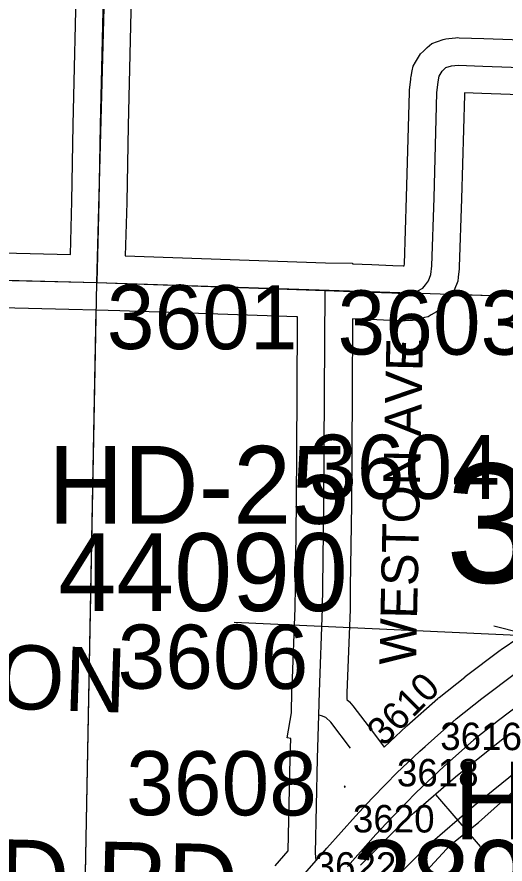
# Model space of a CAD drawing. Extents: x -132.8 to -73.3, y -60 to -26.
# Drawn here: x -116.84 to -116.307, y -44.136 to -43.211 of the extents above; entities that cross this region are included whole.
import ezdxf

# ---------------------------------------------------------------- set-up
doc = ezdxf.new("R2010")
doc.units = 0
for name, color, linetype in [('tdCoRRCL', 7, 'Continuous'), ('tdCoSecRdNmbr', 7, 'Continuous'), ('tdCoSecRdTxt', 7, 'Continuous'), ('tdCoSecRteBand', 7, 'Continuous'), ('tdCoSecRteCL', 7, 'Continuous'), ('tdCoSectLine', 7, 'Continuous'), ('tdCoSectLinePart', 7, 'Continuous'), ('tdCoSectNmbr', 7, 'Continuous'), ('tdCoStrucSec', 7, 'Continuous'), ('tdCoStrucSecCoName', 7, 'Continuous'), ('tdCoStrucSecFHWANum', 7, 'Continuous'), ('tdCoSurfAsphalt', 7, 'Continuous'), ('tdCoSurfBitum', 7, 'Continuous'), ('tdCoSurfEarth', 7, 'Continuous'), ('tdCoSurfGravel', 7, 'Continuous'), ('tdCoUnicrpTwnTxt', 7, 'Continuous')]:
    doc.layers.add(name, color=color, linetype=linetype)

msp = doc.modelspace()

# ---------------------------------------------------------------- linework, layer by layer
at = {"layer": 'tdCoRRCL'}
msp.add_line((-116.38351, -44.06037), (-116.3345, -44.11714), dxfattribs=at)
for points in [[(-116.3365, -44.0908), (-116.25733, -44.0203), (-116.087, -43.90327), (-115.91466, -43.83048), (-115.47089, -43.63699), (-115.27157, -43.55859), (-115.18053, -43.51679), (-115.00354, -43.44727), (-114.84543, -43.37567), (-114.77004, -43.32874), (-114.65739, -43.24491), (-114.57142, -43.15566), (-114.51802, -43.10499), (-114.33416, -42.8921), (-113.6984, -41.92905)], [(-115.25791, -43.53692), (-115.48965, -43.63213), (-115.71897, -43.728), (-115.89625, -43.80117), (-115.94971, -43.82537), (-116.02624, -43.86202), (-116.05126, -43.87556), (-116.07628, -43.88911), (-116.10145, -43.90377), (-116.12788, -43.91969), (-116.16414, -43.94167), (-116.20495, -43.96832), (-116.23604, -43.99075), (-116.28208, -44.02518), (-116.31081, -44.04827), (-116.34101, -44.0727), (-116.35965, -44.08876), (-116.38646, -44.11194), (-116.40305, -44.12719), (-116.42377, -44.14814)], [(-116.4651, -44.13747), (-116.42364, -44.09557), (-116.40706, -44.08032), (-116.3616, -44.04109), (-116.3314, -44.01666), (-116.30268, -43.99356)], [(-116.64675, -44.42975), (-116.54739, -44.31088), (-116.36712, -44.11524), (-116.3365, -44.0908)]]:
    msp.add_lwpolyline(points, dxfattribs=at)
at = {"layer": 'tdCoSecRteBand'}
for points in [[(-116.78205, -43.47056), (-116.78049, -43.4122), (-116.77901, -43.32898), (-116.77901, -43.3289), (-116.77901, -43.32882), (-116.77506, -43.15694)], [(-116.71508, -43.15842), (-116.71902, -43.33012), (-116.7205, -43.4134), (-116.7205, -43.41353), (-116.72051, -43.41366), (-116.72207, -43.47212), (-116.50338, -43.47986), (-116.47384, -43.47999), (-116.47385, -43.48091), (-116.45295, -43.48165), (-116.45283, -43.48165), (-116.45272, -43.48166), (-116.42985, -43.48264), (-116.41861, -43.48307)], [(-117.62355, -43.1923), (-117.62454, -43.21277), (-117.6246, -43.21398), (-117.62475, -43.21519), (-117.62722, -43.23418), (-117.62731, -43.23489), (-117.62744, -43.2356), (-117.6447, -43.33203), (-117.64471, -43.33206), (-117.64472, -43.3321), (-117.66159, -43.42505), (-117.66452, -43.4478), (-117.51125, -43.4518), (-117.36756, -43.45476), (-117.36743, -43.45476), (-117.36729, -43.45476), (-117.07662, -43.46339), (-116.78205, -43.47056)], [(-116.41861, -43.48307), (-116.41759, -43.48301), (-116.41737, -43.48095), (-116.41495, -43.40788), (-116.41174, -43.29328), (-116.41171, -43.29218), (-116.4116, -43.29108), (-116.41037, -43.27899), (-116.41022, -43.27756), (-116.40994, -43.27616), (-116.40871, -43.26999), (-116.40771, -43.265), (-116.40512, -43.26061), (-116.40191, -43.25519), (-116.39974, -43.25152), (-116.39664, -43.2486), (-116.39245, -43.24466), (-116.3875, -43.24), (-116.38103, -43.23793), (-116.37487, -43.23596), (-116.37191, -43.23501), (-116.36881, -43.23469), (-116.36166, -43.23395), (-116.35957, -43.23373), (-116.35747, -43.23381), (-116.33061, -43.2348), (-116.07173, -43.24392)], [(-116.07381, -43.30388), (-116.33275, -43.29476), (-116.33277, -43.29476), (-116.33279, -43.29476), (-116.35159, -43.29407), (-116.3518, -43.29607), (-116.35497, -43.40963), (-116.35497, -43.40971), (-116.35498, -43.40979), (-116.35744, -43.48402), (-116.35748, -43.48509), (-116.35759, -43.48616), (-116.35858, -43.49553), (-116.359, -43.49958), (-116.36049, -43.50336), (-116.3632, -43.51027), (-116.36459, -43.51379), (-116.3668, -43.51686), (-116.37001, -43.5213), (-116.37074, -43.52231), (-116.37155, -43.52326), (-116.37451, -43.52671), (-116.3778, -43.53056), (-116.38217, -43.5331), (-116.38809, -43.53656), (-116.39147, -43.53852), (-116.39523, -43.53956), (-116.40238, -43.54154), (-116.40538, -43.54236), (-116.40849, -43.54256), (-116.41638, -43.54305), (-116.41789, -43.54315), (-116.4194, -43.54309), (-116.43223, -43.54259), (-116.4323, -43.54259), (-116.43236, -43.54259), (-116.45518, -43.54161), (-116.4741, -43.54094), (-116.47445, -43.62302), (-116.47445, -43.62305), (-116.47445, -43.62308), (-116.47519, -43.74318), (-116.47519, -43.74328), (-116.47519, -43.74338), (-116.47636, -43.83405), (-116.47667, -43.85756), (-116.47667, -43.85794), (-116.47669, -43.85831), (-116.48013, -43.94913), (-116.48033, -43.95655), (-116.47731, -43.95931), (-116.47528, -43.96117), (-116.47362, -43.96336), (-116.45216, -43.99172), (-116.43938, -44.00862)], [(-116.55836, -44.13809), (-116.54426, -44.12193), (-116.54208, -44.02052), (-116.54208, -44.02044), (-116.54208, -44.02036), (-116.54151, -43.99923), (-116.54524, -43.99863), (-116.54075, -43.97101), (-116.54011, -43.94736), (-116.5401, -43.9472), (-116.5401, -43.94718), (-116.53999, -43.94304), (-116.53995, -43.94304), (-116.53666, -43.85641), (-116.53636, -43.83328), (-116.53519, -43.74271), (-116.53445, -43.62274), (-116.53409, -43.53881), (-116.53501, -43.53878), (-116.72808, -43.53195), (-116.75362, -43.53126), (-116.78358, -43.53054), (-117.07816, -43.52337)], [(-116.43938, -44.00862), (-116.4208, -43.99121), (-116.41521, -43.98598), (-116.41493, -43.98573), (-116.41465, -43.98547), (-116.38087, -43.95539), (-116.3802, -43.9548), (-116.37951, -43.95425), (-116.35139, -43.93205), (-116.35114, -43.93185), (-116.35088, -43.93165), (-116.31265, -43.9028), (-116.31211, -43.90239), (-116.31155, -43.90201), (-116.27308, -43.87562)], [(-116.27705, -43.9511), (-116.31447, -43.97935), (-116.34163, -44.00079), (-116.37447, -44.03003), (-116.37978, -44.03501), (-116.40476, -44.0584), (-116.41536, -44.06929), (-116.41583, -44.06978), (-116.43119, -44.08556), (-116.44848, -44.10404), (-116.47945, -44.13892)], [(-116.48277, -44.05286), (-116.48159, -44.05161), (-116.48191, -44.05185), (-116.48272, -44.05078), (-116.48277, -44.05286)]]:
    msp.add_lwpolyline(points, dxfattribs=at)
at = {"layer": 'tdCoSecRteCL'}
for points in [[(-116.75286, -43.50127), (-116.7505, -43.41286), (-116.74902, -43.32951), (-116.74507, -43.15763), (-116.74211, -43.05948), (-116.73718, -42.90806), (-116.73348, -42.76133), (-116.72929, -42.59166), (-116.72411, -42.43186), (-116.71992, -42.31546), (-116.71474, -42.1458), (-116.70956, -41.96972), (-116.70438, -41.7897), (-116.69846, -41.61929), (-116.69388, -41.49384)], [(-116.50397, -43.50986), (-116.45401, -43.51163), (-116.43108, -43.51262), (-116.41825, -43.51311), (-116.41036, -43.51262), (-116.40321, -43.51064), (-116.39729, -43.50719), (-116.39433, -43.50374), (-116.39113, -43.4993), (-116.38841, -43.49239), (-116.38743, -43.48302), (-116.38496, -43.40879), (-116.38175, -43.29412), (-116.38052, -43.28204), (-116.37929, -43.27587), (-116.37608, -43.27045), (-116.37189, -43.2665), (-116.36572, -43.26453), (-116.35857, -43.26379), (-116.33169, -43.26478), (-116.07276, -43.2739), (-115.74231, -43.2848)], [(-117.69563, -43.47701), (-117.67249, -43.4776), (-117.51195, -43.48179), (-117.36818, -43.48475), (-117.07743, -43.49338), (-116.75286, -43.50127)], [(-116.75286, -43.50127), (-116.73268, -43.50177), (-116.50397, -43.50986)], [(-116.51081, -43.97384), (-116.51012, -43.94817), (-116.50667, -43.85717), (-116.50636, -43.83367), (-116.50519, -43.74299), (-116.50445, -43.6229), (-116.50397, -43.50986)], [(-116.51354, -44.13235), (-116.50198, -44.1191), (-116.47066, -44.08383), (-116.4529, -44.06485), (-116.43733, -44.04885), (-116.43733, -44.04885), (-116.42577, -44.03698), (-116.40029, -44.01311), (-116.3947, -44.00788), (-116.36092, -43.97779), (-116.3328, -43.9556), (-116.29458, -43.92675)], [(-116.51354, -44.13235), (-116.51431, -44.12449), (-116.51209, -44.02117), (-116.51081, -43.97384)], [(-116.47609, -44.00982), (-116.49754, -43.98146), (-116.50321, -43.97628), (-116.5079, -43.97431), (-116.51081, -43.97384)], [(-116.62048, -44.25557), (-116.60456, -44.23772), (-116.57768, -44.20689), (-116.55123, -44.17592), (-116.53576, -44.15782), (-116.53576, -44.15781), (-116.51354, -44.13235)]]:
    msp.add_lwpolyline(points, dxfattribs=at)
at = {"layer": 'tdCoSectLine'}
for points in [[(-116.75324, -43.50127), (-116.72642, -42.49134)], [(-117.75848, -43.47541), (-116.75324, -43.50127)], [(-116.7726, -44.50656), (-116.75324, -43.50127)], [(-116.75324, -43.50127), (-115.74939, -43.53435)]]:
    msp.add_lwpolyline(points, dxfattribs=at)
at = {"layer": 'tdCoSectLinePart'}
for points in [[(-116.36563, -43.51405), (-115.77936, -43.53337)], [(-116.76715, -44.22381), (-116.75381, -43.53123)]]:
    msp.add_lwpolyline(points, dxfattribs=at)
at = {"layer": 'tdCoStrucSec'}
msp.add_lwpolyline([(-116.31968, -43.87611), (-116.28932, -43.88363), (-116.23574, -43.85133)], dxfattribs=at)
at = {"layer": 'tdCoStrucSecFHWANum'}
msp.add_line((-116.60303, -43.8722), (-116.25533, -43.88801), dxfattribs=at)
at = {"layer": 'tdCoSurfAsphalt'}
msp.add_lwpolyline([(-116.53576, -44.15781), (-116.51354, -44.13235), (-116.50198, -44.1191), (-116.47066, -44.08383), (-116.4529, -44.06485), (-116.43733, -44.04885), (-116.43733, -44.04885), (-116.42577, -44.03698), (-116.40029, -44.01311), (-116.3947, -44.00788), (-116.36092, -43.97779), (-116.3328, -43.9556), (-116.29458, -43.92675)], dxfattribs=at)
at = {"layer": 'tdCoSurfBitum'}
msp.add_lwpolyline([(-116.51354, -44.13235), (-116.51431, -44.12449), (-116.51209, -44.02117), (-116.51081, -43.97384), (-116.51012, -43.94817), (-116.50667, -43.85717), (-116.50636, -43.83367), (-116.50519, -43.74299), (-116.50445, -43.6229), (-116.50397, -43.50986)], dxfattribs=at)
at = {"layer": 'tdCoSurfEarth'}
msp.add_lwpolyline([(-116.47609, -44.00982), (-116.49754, -43.98146), (-116.50321, -43.97628), (-116.5079, -43.97431), (-116.51081, -43.97384)], dxfattribs=at)
at = {"layer": 'tdCoSurfGravel'}
for points in [[(-116.75286, -43.50127), (-116.7505, -43.41286), (-116.74902, -43.32951), (-116.74507, -43.15763), (-116.74211, -43.05948), (-116.73718, -42.90806), (-116.73348, -42.76133), (-116.72929, -42.59166), (-116.72411, -42.43186), (-116.71992, -42.31546), (-116.71474, -42.1458), (-116.70956, -41.96972), (-116.70438, -41.7897), (-116.69846, -41.61929), (-116.69388, -41.49384)], [(-116.41036, -43.51262), (-116.40321, -43.51064), (-116.39729, -43.50719), (-116.39433, -43.50374), (-116.39113, -43.4993), (-116.38841, -43.49239), (-116.38743, -43.48302), (-116.38496, -43.40879), (-116.38175, -43.29412), (-116.38052, -43.28204), (-116.37929, -43.27587), (-116.37608, -43.27045), (-116.37189, -43.2665), (-116.36572, -43.26453), (-116.35857, -43.26379), (-116.33169, -43.26478), (-116.07276, -43.2739), (-115.74231, -43.2848)], [(-117.69563, -43.47701), (-117.67249, -43.4776), (-117.51195, -43.48179), (-117.36818, -43.48475), (-117.07743, -43.49338), (-116.75286, -43.50127), (-116.73268, -43.50177), (-116.50397, -43.50986), (-116.45401, -43.51163), (-116.43108, -43.51262), (-116.41825, -43.51311), (-116.41036, -43.51262)]]:
    msp.add_lwpolyline(points, dxfattribs=at)

# ---------------------------------------------------------------- texts
at = {"layer": 'tdCoSecRdNmbr'}
for s, height, rotation, p in [('3601', 0.07, 359.91216, (-116.74234, -43.57385)), ('3603', 0.07, 359.91228, (-116.49038, -43.57979)), ('3604', 0.07, 359.91236, (-116.52141, -43.73734)), ('3606', 0.07, 359.91235, (-116.73054, -43.94475)), ('3610', 0.03, 44.91226, (-116.43993, -44.00886)), ('3616', 0.03, 359.91235, (-116.37821, -44.01181)), ('3608', 0.07, 359.91235, (-116.7212, -44.08291)), ('3618', 0.03, 359.91235, (-116.42555, -44.05148)), ('3620', 0.03, 359.91235, (-116.47359, -44.10173)), ('3622', 0.03, 359.91235, (-116.51537, -44.15331))]:
    msp.add_text(s, height=height, rotation=rotation, dxfattribs=at).set_placement(p)
at = {"layer": 'tdCoSecRdTxt'}
for s, height, rotation, p in [('WESTON AVE', 0.04, 88.75942, (-116.40463, -43.91914)), ('IDLEWOOD RD', 0.08, 358.71275, (-117.36647, -44.17778))]:
    msp.add_text(s, height=height, rotation=rotation, dxfattribs=at).set_placement(p)
at = {"layer": 'tdCoSectNmbr'}
msp.add_text('36', height=0.13, rotation=359.91251, dxfattribs=at).set_placement((-116.37245, -43.82897))
at = {"layer": 'tdCoStrucSecCoName'}
for s, p in [('HD-25', (-116.80628, -43.76466)), ('HD 22', (-116.36328, -44.10943))]:
    msp.add_text(s, height=0.085, dxfattribs=at).set_placement(p)
at = {"layer": 'tdCoStrucSecFHWANum'}
for s, p in [('44090', (-116.79515, -43.85997)), ('289132', (-116.47233, -44.19525))]:
    msp.add_text(s, height=0.085, dxfattribs=at).set_placement(p)
at = {"layer": 'tdCoUnicrpTwnTxt'}
msp.add_text('WESTON', height=0.07, rotation=358.05714, dxfattribs=at).set_placement((-117.13268, -43.95705))

doc.saveas('drawing.dxf')
